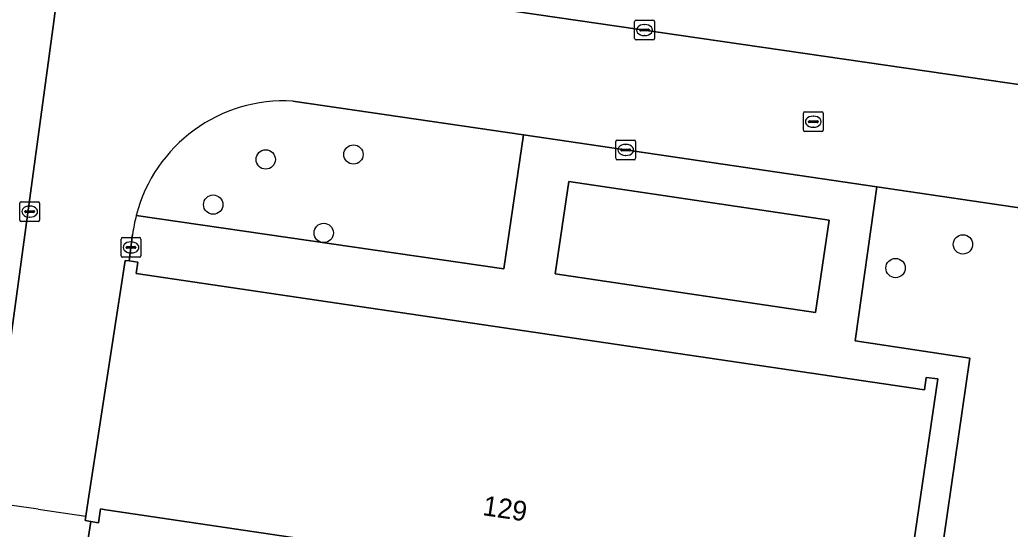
# Model space of a CAD drawing. Extents: x 163683 to 164494, y 382709 to 383872.
# Drawn here: x 163819.5 to 163869.6, y 382793.6 to 382819.4 of the extents above; entities that cross this region are included whole.
import ezdxf

# ---------------------------------------------------------------- set-up
doc = ezdxf.new("R2010")
doc.units = 0
for name, color, linetype in [('IMGEO_Boom', 7, 'Continuous'), ('IMGEO_Groenvoorziening', 7, 'Continuous'), ('IMGEO_Hek', 7, 'Continuous'), ('IMGEO_Kolk', 7, 'Continuous'), ('IMGEO_Pand', 7, 'Continuous'), ('IMGEO_Pand_nummerreeks', 7, 'Continuous'), ('IMGEO_Parkeervlak_open', 7, 'Continuous'), ('IMGEO_Rijbaan_lokaal_open', 7, 'Continuous'), ('IMGEO_Rioolput', 7, 'Continuous'), ('IMGEO_Voetpad_open', 7, 'Continuous')]:
    doc.layers.add(name, color=color, linetype=linetype)

msp = doc.modelspace()

# ---------------------------------------------------------------- linework, layer by layer
at = {"layer": 'IMGEO_Boom'}
for centre in [(163836.371, 382812.573), (163831.929, 382812.322), (163829.274, 382810.035), (163834.867, 382808.602), (163867.221, 382808.024), (163863.811, 382806.825)]:
    msp.add_circle(centre, 0.489, dxfattribs=at)
at = {"layer": 'IMGEO_Groenvoorziening'}
for points in [[(163817.88, 382794.981), (163821.21, 382819.312), (163821.7, 382823.151), (163827.45, 382868.204), (163843.724, 382865.941), (163843.665, 382865.178), (163899.608, 382856.734), (163894.668, 382813.909), (163918.686, 382810.28), (163917.44, 382801.77), (163916.434, 382794.901), (163913.716, 382776.342), (163963.219, 382769), (163969.79, 382773.129), (163963.925, 382773.95), (163946.018, 382776.6), (163945.795, 382775.095), (163943.155, 382775.495), (163938.215, 382776.242), (163938.417, 382777.605), (163940.289, 382790.255)], [(163844.978, 382813.569), (163833.308, 382815.276)], [(163825.38, 382809.492), (163843.989, 382806.78), (163844.978, 382813.569)], [(163878.896, 382808.578), (163862.863, 382810.934), (163861.773, 382803.14), (163867.575, 382802.268), (163865.49, 382787.928), (163864.021, 382788.127), (163863.994, 382787.948), (163863.513, 382788.019), (163863.615, 382788.704), (163823.844, 382794.589), (163823.567, 382794.631), (163823.46, 382793.935), (163823.073, 382793.995), (163822.382, 382789.566), (163857.497, 382784.438), (163869.354, 382782.911), (163880.993, 382781.186)]]:
    msp.add_lwpolyline(points, dxfattribs=at)
msp.add_arc((163832.854, 382807.573), 7.716, 86.6241, 165.6024, dxfattribs=at)
at = {"layer": 'IMGEO_Hek'}
for points in [[(163820.406, 382794.623), (163817.88, 382794.981), (163810.236, 382796.066), (163813.853, 382820.4), (163821.09, 382869.088)], [(163820.406, 382794.623), (163822.823, 382794.271)]]:
    msp.add_lwpolyline(points, dxfattribs=at)
at = {"layer": 'IMGEO_Kolk'}
for p, q in [((163850.605, 382818.448), (163850.605, 382819.3)), ((163850.68, 382819.374), (163851.532, 382819.374)), ((163850.907, 382818.917), (163851.305, 382818.917)), ((163851.093, 382819.154), (163851.118, 382819.154)), ((163851.606, 382819.3), (163851.606, 382818.448)), ((163850.864, 382818.868), (163850.864, 382818.88)), ((163851.302, 382818.831), (163850.904, 382818.831)), ((163851.116, 382818.594), (163851.091, 382818.594)), ((163851.348, 382818.88), (163851.348, 382818.868)), ((163851.532, 382818.374), (163850.68, 382818.374)), ((163849.651, 382812.38), (163849.651, 382813.232)), ((163849.726, 382813.306), (163850.578, 382813.306)), ((163850.139, 382813.086), (163850.164, 382813.086)), ((163850.652, 382813.232), (163850.652, 382812.38)), ((163849.91, 382812.8), (163849.91, 382812.812)), ((163850.348, 382812.763), (163849.95, 382812.763)), ((163849.953, 382812.849), (163850.351, 382812.849)), ((163850.162, 382812.526), (163850.137, 382812.526)), ((163850.394, 382812.812), (163850.394, 382812.8)), ((163850.578, 382812.306), (163849.726, 382812.306)), ((163819.483, 382809.257), (163819.483, 382810.109)), ((163819.558, 382810.183), (163820.41, 382810.183)), ((163819.971, 382809.963), (163819.996, 382809.963)), ((163820.484, 382810.109), (163820.484, 382809.257)), ((163819.742, 382809.677), (163819.742, 382809.689)), ((163820.18, 382809.64), (163819.782, 382809.64)), ((163819.785, 382809.726), (163820.183, 382809.726)), ((163819.994, 382809.403), (163819.969, 382809.403)), ((163820.226, 382809.689), (163820.226, 382809.677)), ((163820.41, 382809.183), (163819.558, 382809.183)), ((163824.613, 382807.442), (163824.613, 382808.294)), ((163824.688, 382808.368), (163825.54, 382808.368)), ((163824.915, 382807.911), (163825.313, 382807.911)), ((163825.101, 382808.148), (163825.126, 382808.148)), ((163825.614, 382808.294), (163825.614, 382807.442)), ((163824.872, 382807.862), (163824.872, 382807.874)), ((163825.31, 382807.825), (163824.912, 382807.825)), ((163825.124, 382807.588), (163825.099, 382807.588)), ((163825.356, 382807.874), (163825.356, 382807.862)), ((163825.54, 382807.368), (163824.688, 382807.368))]:
    msp.add_line(p, q, dxfattribs=at)
for points in [[(163850.605, 382818.448), (163850.605, 382819.3)], [(163850.68, 382819.374), (163851.532, 382819.374)], [(163851.606, 382819.3), (163851.606, 382818.448)], [(163851.532, 382818.374), (163850.68, 382818.374)], [(163849.651, 382812.38), (163849.651, 382813.232)], [(163849.726, 382813.306), (163850.578, 382813.306)], [(163850.652, 382813.232), (163850.652, 382812.38)], [(163850.578, 382812.306), (163849.726, 382812.306)], [(163819.483, 382809.257), (163819.483, 382810.109)], [(163819.558, 382810.183), (163820.41, 382810.183)], [(163820.484, 382810.109), (163820.484, 382809.257)], [(163820.41, 382809.183), (163819.558, 382809.183)], [(163824.613, 382807.442), (163824.613, 382808.294)], [(163824.688, 382808.368), (163825.54, 382808.368)], [(163825.614, 382808.294), (163825.614, 382807.442)], [(163825.54, 382807.368), (163824.688, 382807.368)]]:
    msp.add_lwpolyline(points, dxfattribs=at)
for centre, radius, start, end in [((163850.682, 382819.298), 0.0765, 91.552, 178.448), ((163850.682, 382819.298), 0.0765, 91.552, 178.448), ((163850.904, 382818.877), 0.0403, 85.8775, 175.7526), ((163851.309, 382818.879), 0.0386, 1.7309, 96.639), ((163851.53, 382819.298), 0.0765, 1.552, 88.448), ((163851.53, 382819.298), 0.0765, 1.552, 88.448), ((163850.682, 382818.45), 0.0765, 181.552, 268.448), ((163850.682, 382818.45), 0.0765, 181.552, 268.448), ((163850.901, 382818.867), 0.0366, 178.938, 274.7102), ((163851.305, 382818.874), 0.043, 264.8664, 352.4533), ((163851.53, 382818.45), 0.0765, 271.552, 358.448), ((163851.53, 382818.45), 0.0765, 271.552, 358.448), ((163849.728, 382813.23), 0.0765, 91.552, 178.448), ((163849.728, 382813.23), 0.0765, 91.552, 178.448), ((163850.576, 382813.23), 0.0765, 1.552, 88.448), ((163850.576, 382813.23), 0.0765, 1.552, 88.448), ((163849.95, 382812.809), 0.0403, 85.8775, 175.7526), ((163849.947, 382812.799), 0.0366, 178.938, 274.7102), ((163850.351, 382812.806), 0.043, 264.8664, 352.4533), ((163850.355, 382812.811), 0.0386, 1.7309, 96.639), ((163849.728, 382812.382), 0.0765, 181.552, 268.448), ((163849.728, 382812.382), 0.0765, 181.552, 268.448), ((163850.576, 382812.382), 0.0765, 271.552, 358.448), ((163850.576, 382812.382), 0.0765, 271.552, 358.448), ((163819.56, 382810.107), 0.0765, 91.552, 178.448), ((163819.56, 382810.107), 0.0765, 91.552, 178.448), ((163820.408, 382810.107), 0.0765, 1.552, 88.448), ((163820.408, 382810.107), 0.0765, 1.552, 88.448), ((163819.782, 382809.686), 0.0403, 85.8775, 175.7526), ((163819.779, 382809.676), 0.0366, 178.938, 274.7102), ((163820.183, 382809.683), 0.043, 264.8664, 352.4533), ((163820.187, 382809.688), 0.0386, 1.7309, 96.639), ((163819.56, 382809.259), 0.0765, 181.552, 268.448), ((163819.56, 382809.259), 0.0765, 181.552, 268.448), ((163820.408, 382809.259), 0.0765, 271.552, 358.448), ((163820.408, 382809.259), 0.0765, 271.552, 358.448), ((163824.69, 382808.292), 0.0765, 91.552, 178.448), ((163824.69, 382808.292), 0.0765, 91.552, 178.448), ((163824.912, 382807.871), 0.0403, 85.8775, 175.7526), ((163825.317, 382807.873), 0.0386, 1.7309, 96.639), ((163825.538, 382808.292), 0.0765, 1.552, 88.448), ((163825.538, 382808.292), 0.0765, 1.552, 88.448), ((163824.69, 382807.444), 0.0765, 181.552, 268.448), ((163824.69, 382807.444), 0.0765, 181.552, 268.448), ((163824.909, 382807.861), 0.0366, 178.938, 274.7102), ((163825.313, 382807.868), 0.043, 264.8664, 352.4533), ((163825.538, 382807.444), 0.0765, 271.552, 358.448), ((163825.538, 382807.444), 0.0765, 271.552, 358.448)]:
    msp.add_arc(centre, radius, start, end, dxfattribs=at)
for centre, major_axis, ratio, start_param, end_param in [((163851.092, 382818.874), (-0.387, 0.002), 0.722429, 4.712389, 7.853982), ((163851.117, 382818.874), (-0.39, 0.002), 0.717154, 1.570796, 4.712389), ((163850.138, 382812.806), (-0.387, 0.002), 0.722429, 4.712389, 7.853982), ((163850.163, 382812.806), (-0.39, 0.002), 0.717154, 1.570796, 4.712389), ((163819.97, 382809.683), (-0.387, 0.002), 0.722429, 4.712389, 7.853982), ((163819.995, 382809.683), (-0.39, 0.002), 0.717154, 1.570796, 4.712389), ((163825.1, 382807.868), (-0.387, 0.002), 0.722429, 4.712389, 7.853982), ((163825.125, 382807.868), (-0.39, 0.002), 0.717154, 1.570796, 4.712389)]:
    msp.add_ellipse(centre, major_axis=major_axis, ratio=ratio, start_param=start_param, end_param=end_param, dxfattribs=at)
at = {"layer": 'IMGEO_Pand'}
for points in [[(163859.754, 382804.583), (163860.445, 382809.256), (163847.277, 382811.204), (163846.586, 382806.531)], [(163865.957, 382801.21), (163865.361, 382801.29), (163865.272, 382800.668), (163834.046, 382805.268), (163825.371, 382806.548), (163825.458, 382807.115), (163825.025, 382807.182), (163824.816, 382807.214), (163822.945, 382795.064), (163822.823, 382794.271), (163822.787, 382794.039), (163823.073, 382793.995), (163823.46, 382793.935), (163823.567, 382794.631), (163823.844, 382794.589), (163863.615, 382788.704), (163863.513, 382788.019), (163863.994, 382787.948), (163864.021, 382788.127), (163864.021, 382788.129)]]:
    msp.add_lwpolyline(points, close=True, dxfattribs=at)
at = {"layer": 'IMGEO_Parkeervlak_open'}
msp.add_lwpolyline([(163899.608, 382856.734), (163843.665, 382865.178), (163843.724, 382865.941), (163827.45, 382868.204), (163821.7, 382823.151), (163894.45, 382812.566), (163894.668, 382813.909)], close=True, dxfattribs=at)
at = {"layer": 'IMGEO_Rijbaan_lokaal_open'}
for points in [[(163894.45, 382812.566), (163821.7, 382823.151), (163821.21, 382819.312), (163817.88, 382794.981), (163817.798, 382794.41), (163817.172, 382790.081), (163817.322, 382790.057), (163822.345, 382789.326), (163822.382, 382789.566), (163823.073, 382793.995), (163822.787, 382794.039), (163822.823, 382794.271), (163822.945, 382795.064), (163824.816, 382807.214), (163825.025, 382807.182), (163825.195, 382808.517)], [(163833.308, 382815.276), (163844.978, 382813.569), (163862.863, 382810.934), (163878.896, 382808.578), (163880.38, 382808.36), (163893.451, 382806.44), (163894.45, 382812.566)]]:
    msp.add_lwpolyline(points, dxfattribs=at)
for centre, radius, start, end in [((163832.854, 382807.573), 7.716, 86.6241, 165.6024), ((163832.896, 382807.561), 7.76, 165.59, 172.9225)]:
    msp.add_arc(centre, radius, start, end, dxfattribs=at)
at = {"layer": 'IMGEO_Rioolput'}
for p, q in [((163859.147, 382813.808), (163859.147, 382814.66)), ((163859.222, 382814.734), (163860.074, 382814.734)), ((163859.635, 382814.514), (163859.66, 382814.514)), ((163860.148, 382814.66), (163860.148, 382813.808)), ((163859.406, 382814.228), (163859.406, 382814.24)), ((163859.844, 382814.191), (163859.446, 382814.191)), ((163859.449, 382814.277), (163859.847, 382814.277)), ((163859.658, 382813.954), (163859.633, 382813.954)), ((163859.89, 382814.24), (163859.89, 382814.228)), ((163860.074, 382813.734), (163859.222, 382813.734))]:
    msp.add_line(p, q, dxfattribs=at)
for points in [[(163859.147, 382813.808), (163859.147, 382814.66)], [(163859.222, 382814.734), (163860.074, 382814.734)], [(163860.148, 382814.66), (163860.148, 382813.808)], [(163860.074, 382813.734), (163859.222, 382813.734)]]:
    msp.add_lwpolyline(points, dxfattribs=at)
for centre, radius, start, end in [((163859.224, 382814.658), 0.0765, 91.552, 178.448), ((163859.224, 382814.658), 0.0765, 91.552, 178.448), ((163860.072, 382814.658), 0.0765, 1.552, 88.448), ((163860.072, 382814.658), 0.0765, 1.552, 88.448), ((163859.446, 382814.237), 0.0403, 85.8775, 175.7526), ((163859.443, 382814.227), 0.0366, 178.938, 274.7102), ((163859.847, 382814.234), 0.043, 264.8664, 352.4533), ((163859.851, 382814.239), 0.0386, 1.7309, 96.639), ((163859.224, 382813.81), 0.0765, 181.552, 268.448), ((163859.224, 382813.81), 0.0765, 181.552, 268.448), ((163860.072, 382813.81), 0.0765, 271.552, 358.448), ((163860.072, 382813.81), 0.0765, 271.552, 358.448)]:
    msp.add_arc(centre, radius, start, end, dxfattribs=at)
for centre, major_axis, ratio, start_param, end_param in [((163859.634, 382814.234), (-0.387, 0.002), 0.722429, 4.712389, 7.853982), ((163859.659, 382814.234), (-0.39, 0.002), 0.717154, 1.570796, 4.712389)]:
    msp.add_ellipse(centre, major_axis=major_axis, ratio=ratio, start_param=start_param, end_param=end_param, dxfattribs=at)
at = {"layer": 'IMGEO_Voetpad_open'}
for points in [[(163862.863, 382810.934), (163844.978, 382813.569), (163843.989, 382806.78), (163825.38, 382809.492)], [(163825.195, 382808.517), (163825.025, 382807.182), (163825.458, 382807.115), (163825.371, 382806.548), (163834.046, 382805.268), (163865.272, 382800.668), (163865.361, 382801.29), (163865.957, 382801.21), (163864.021, 382788.129), (163864.021, 382788.127), (163865.49, 382787.928), (163867.575, 382802.268), (163861.773, 382803.14), (163862.863, 382810.934)]]:
    msp.add_lwpolyline(points, dxfattribs=at)
msp.add_lwpolyline([(163847.277, 382811.204), (163860.445, 382809.256), (163859.754, 382804.583), (163846.586, 382806.531)], close=True, dxfattribs=at)
msp.add_arc((163832.896, 382807.561), 7.76, 165.59, 172.9225, dxfattribs=at)

# ---------------------------------------------------------------- texts
at = {"layer": 'IMGEO_Pand_nummerreeks'}
msp.add_text('129', height=1, rotation=351.5832, dxfattribs=at).set_placement((163842.87, 382794.322))

doc.saveas('drawing.dxf')
